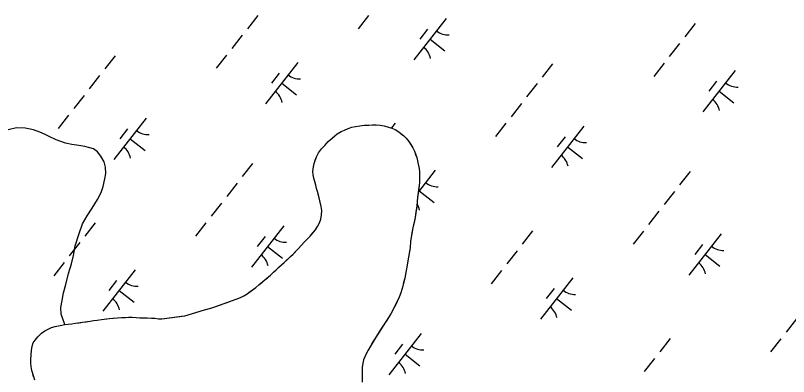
# Model space of a CAD drawing. Extents: x 3896831 to 3918110, y 171006 to 193349.
# Drawn here: x 3901021 to 3901757, y 177200 to 177544 of the extents above; entities that cross this region are included whole.
import ezdxf

# ---------------------------------------------------------------- set-up
doc = ezdxf.new("R2010")
doc.units = 0
doc.layers.add('V-TOPO-SHOR', color=7, linetype='Continuous')
doc.layers.add('V-WETL-SWMP', color=7, linetype='Continuous')

msp = doc.modelspace()

# ---------------------------------------------------------------- linework, layer by layer
at = {"layer": 'V-TOPO-SHOR'}
for points in [[(3901074.55, 177250.01), (3901077.99, 177250.41), (3901081.56, 177250.95), (3901084.62, 177251.48), (3901088.06, 177251.89), (3901091.88, 177252.42), (3901095.07, 177252.96), (3901098.76, 177253.36), (3901102.84, 177254.03), (3901107.43, 177254.57), (3901110.49, 177254.98), (3901113.55, 177255.25), (3901117.89, 177255.67), (3901121.71, 177255.95), (3901125.54, 177255.98), (3901128.6, 177256.12), (3901131.92, 177256.15), (3901135.87, 177255.79), (3901139.32, 177255.69), (3901142.64, 177255.58), (3901146.21, 177255.48), (3901150.42, 177255.26), (3901153.61, 177255.15), (3901156.93, 177254.66), (3901160.25, 177254.56), (3901178.99, 177257.24), (3901182.17, 177257.64), (3901185.36, 177258.56), (3901189.56, 177259.74), (3901192.49, 177260.78), (3901197.58, 177262.35), (3901201.02, 177263.13), (3901206.87, 177264.83), (3901211.58, 177266.4), (3901217.82, 177268.61), (3901221.51, 177269.91), (3901226.73, 177271.74), (3901231.05, 177273.55), (3901235.13, 177275.11), (3901238.43, 177276.54), (3901241.61, 177278.6), (3901244.53, 177280.79), (3901247.45, 177282.85), (3901249.86, 177284.65), (3901252.52, 177286.97), (3901255.44, 177289.28), (3901258.48, 177291.73), (3901260.77, 177293.79), (3901263.68, 177296.36), (3901266.6, 177299.06), (3901269.14, 177301.37), (3901271.8, 177303.82), (3901274.21, 177306), (3901276.62, 177308.19), (3901279.53, 177310.89), (3901282.83, 177313.97), (3901285.23, 177316.29), (3901287.77, 177318.98), (3901290.05, 177321.29), (3901293.09, 177324.63), (3901296.25, 177328.1), (3901299.04, 177330.92), (3901301.45, 177333.36), (3901304.23, 177336.7), (3901306.51, 177339.53), (3901308.65, 177342.73), (3901310.42, 177346.19), (3901311.54, 177349.64), (3901312.41, 177353.6), (3901312.5, 177357.94), (3901311.97, 177361.51), (3901311.05, 177365.46), (3901310.12, 177369.79), (3901309.34, 177372.72), (3901308.55, 177376.03), (3901307.64, 177378.96), (3901306.98, 177381.89), (3901306.06, 177385.45), (3901305.14, 177388.76), (3901304.48, 177391.95), (3901304.21, 177395.01), (3901304.69, 177399.35), (3901305.3, 177402.67), (3901306.3, 177405.74), (3901307.43, 177409.06), (3901309.57, 177412.78), (3901312.48, 177416.5), (3901315.39, 177419.84), (3901318.81, 177423.56), (3901322.36, 177426.9), (3901324.89, 177428.96), (3901327.31, 177430.76), (3901331.12, 177433.09), (3901334.17, 177434.51), (3901337.73, 177435.94), (3901341.17, 177437.11), (3901344.86, 177438.03)], [(3901344.86, 177438.03), (3901348.94, 177438.44), (3901353.4, 177439.11), (3901357.36, 177439.27), (3901360.8, 177439.55), (3901364.37, 177439.57), (3901368.2, 177439.21), (3901372.03, 177438.48), (3901376.25, 177437.36), (3901379.45, 177436.36), (3901382.39, 177434.98), (3901385.85, 177432.83), (3901388.29, 177430.93), (3901390.73, 177428.91), (3901392.91, 177426.63), (3901395.48, 177423.58), (3901397.29, 177420.79), (3901399.23, 177417.61), (3901400.78, 177414.31), (3901401.95, 177411.25), (3901403.12, 177408.2), (3901403.78, 177405.02), (3901404.44, 177402.08), (3901405.23, 177397.75), (3901405.64, 177394.57), (3901405.79, 177391.38), (3901405.81, 177388.06), (3901405.71, 177384.23), (3901405.11, 177379.25), (3901404.38, 177374.02), (3901403.89, 177370.44), (3901403.42, 177365.59), (3901403.06, 177362.14), (3901402.33, 177356.52), (3901401.6, 177351.29), (3901400.49, 177346.3), (3901399.37, 177341.45), (3901398.52, 177336.47), (3901397.65, 177331.99), (3901397.04, 177328.67), (3901396.83, 177322.42), (3901396.21, 177319.1), (3901395.23, 177313.48), (3901394.25, 177307.73), (3901393.39, 177302.37), (3901392.41, 177297.26), (3901391.67, 177293.42), (3901390.55, 177289.33), (3901389.68, 177285.75), (3901388.69, 177282.56), (3901387.81, 177279.36), (3901386.31, 177275.4), (3901384.43, 177271.05), (3901382.66, 177267.72), (3901380.4, 177263.36), (3901378.38, 177259.52), (3901376.24, 177255.93), (3901374.09, 177252.73), (3901372.07, 177249.53), (3901369.55, 177245.68), (3901367.91, 177243.12), (3901365.76, 177239.78), (3901363.62, 177236.45), (3901361.35, 177232.61), (3901359.08, 177228.64), (3901356.81, 177224.92), (3901354.92, 177221.47), (3901353.54, 177218.39), (3901352.41, 177215.58), (3901351.66, 177212.39), (3901351.06, 177208.17), (3901350.95, 177204.85), (3901351.1, 177201.67), (3901351.12, 177198.47)], [(3901067.92, 177249.2), (3901064.44, 177259.13), (3901064.15, 177265.56), (3901065.36, 177272.25), (3901066.7, 177279.58), (3901068.91, 177287.28), (3901071.49, 177297.89), (3901074.07, 177306.99), (3901076.04, 177314.95), (3901077.86, 177324.04), (3901081.44, 177335.92), (3901084.65, 177345.15), (3901089.01, 177352.87), (3901093.88, 177360.21), (3901099.12, 177368.2), (3901102.48, 177375.15), (3901104.33, 177380.59), (3901106.04, 177387.92), (3901106.76, 177393.09), (3901106.6, 177399.02), (3901105.43, 177404.18), (3901102.23, 177409.58), (3901098.93, 177413.72), (3901095.25, 177416.46), (3901091.59, 177417.7), (3901086.79, 177418.68), (3901081.23, 177419.77), (3901074.67, 177420.61), (3901068.48, 177422.08), (3901059.76, 177425.04), (3901052.93, 177428.28), (3901049.13, 177430.27), (3901044.07, 177432.63), (3901038.13, 177434.73), (3901030.05, 177436.31), (3901021.72, 177436.63), (3901013.92, 177434.56)], [(3901038.18, 177199.49), (3901037.27, 177202.49), (3901036.53, 177205.55), (3901035.87, 177209.35), (3901035.64, 177212.35), (3901035.54, 177215.75), (3901035.81, 177220.67), (3901036.07, 177224.63), (3901036.62, 177228.74), (3901037.67, 177231.89), (3901039.57, 177234.45), (3901042.23, 177237.53), (3901045.52, 177240.87), (3901048.82, 177243.19), (3901052.13, 177244.87), (3901055.31, 177246.3), (3901058.75, 177247.34), (3901061.8, 177248.13), (3901064.86, 177248.66), (3901067.92, 177249.2), (3901071.11, 177249.6), (3901074.55, 177250.01)]]:
    msp.add_lwpolyline(points, dxfattribs=at)
at = {"layer": 'V-WETL-SWMP'}
for p, q in [((3901251.61, 177543.66), (3901241.74, 177531.07)), ((3901357.07, 177543.53), (3901347.2, 177530.93)), ((3901431.21, 177540.79), (3901400.36, 177501.44)), ((3901668.25, 177535.96), (3901658.38, 177523.37)), ((3901413.41, 177530.6), (3901406.01, 177521.15)), ((3901236.81, 177524.77), (3901226.94, 177512.18)), ((3901415.79, 177521.12), (3901429.95, 177510.01)), ((3901653.45, 177517.07), (3901643.58, 177504.48)), ((3901115.76, 177505.29), (3901105.89, 177492.69)), ((3901222, 177505.88), (3901212.13, 177493.29)), ((3901289.82, 177498.84), (3901258.97, 177459.49)), ((3901532.41, 177497.59), (3901522.54, 177484.99)), ((3901638.64, 177498.18), (3901628.77, 177485.59)), ((3901272.02, 177488.65), (3901264.62, 177479.2)), ((3901706.46, 177491.14), (3901675.62, 177451.79)), ((3901100.96, 177486.4), (3901091.09, 177473.81)), ((3901274.4, 177479.17), (3901288.56, 177468.06)), ((3901517.6, 177478.7), (3901507.73, 177466.11)), ((3901688.67, 177480.95), (3901681.26, 177471.5)), ((3901086.15, 177467.51), (3901076.28, 177454.92)), ((3901691.04, 177471.47), (3901705.21, 177460.36)), ((3901502.8, 177459.81), (3901492.93, 177447.22)), ((3901071.35, 177448.62), (3901061.48, 177436.03)), ((3901145.48, 177445.88), (3901114.64, 177406.53)), ((3901337.73, 177435.94), (3901341.17, 177437.11)), ((3901341.17, 177437.11), (3901344.86, 177438.03)), ((3901344.86, 177438.03), (3901348.94, 177438.44)), ((3901348.94, 177438.44), (3901353.4, 177439.11)), ((3901353.4, 177439.11), (3901357.36, 177439.27)), ((3901357.36, 177439.27), (3901360.8, 177439.55)), ((3901360.8, 177439.55), (3901364.37, 177439.57)), ((3901364.37, 177439.57), (3901368.2, 177439.21)), ((3901368.2, 177439.21), (3901372.03, 177438.48)), ((3901372.03, 177438.48), (3901376.25, 177437.36)), ((3901376.25, 177437.36), (3901379.45, 177436.36)), ((3901382.53, 177441.05), (3901378.97, 177436.51)), ((3901487.99, 177440.92), (3901478.12, 177428.33)), ((3901562.13, 177438.18), (3901531.28, 177398.83)), ((3901127.69, 177435.69), (3901120.29, 177426.24)), ((3901324.89, 177428.96), (3901327.31, 177430.76)), ((3901327.31, 177430.76), (3901331.12, 177433.09)), ((3901331.12, 177433.09), (3901334.17, 177434.51)), ((3901334.17, 177434.51), (3901337.73, 177435.94)), ((3901379.45, 177436.36), (3901382.39, 177434.98)), ((3901382.39, 177434.98), (3901385.85, 177432.83)), ((3901385.85, 177432.83), (3901390.73, 177428.91)), ((3901130.06, 177426.21), (3901144.23, 177415.1)), ((3901315.39, 177419.84), (3901318.81, 177423.56)), ((3901318.81, 177423.56), (3901322.36, 177426.9)), ((3901322.36, 177426.9), (3901324.89, 177428.96)), ((3901390.73, 177428.91), (3901392.91, 177426.63)), ((3901392.91, 177426.63), (3901395.48, 177423.58)), ((3901395.48, 177423.58), (3901399.23, 177417.61)), ((3901544.33, 177427.99), (3901536.93, 177418.54)), ((3901309.57, 177412.78), (3901312.48, 177416.5)), ((3901312.48, 177416.5), (3901315.39, 177419.84)), ((3901399.23, 177417.61), (3901400.78, 177414.31)), ((3901546.7, 177418.51), (3901560.87, 177407.4)), ((3901305.3, 177402.67), (3901307.43, 177409.06)), ((3901307.43, 177409.06), (3901309.57, 177412.78)), ((3901400.78, 177414.31), (3901403.12, 177408.2)), ((3901403.12, 177408.2), (3901404.44, 177402.08)), ((3901246.68, 177402.68), (3901236.81, 177390.09)), ((3901304.69, 177399.35), (3901305.3, 177402.67)), ((3901404.44, 177402.08), (3901405.23, 177397.75)), ((3901304.21, 177395.01), (3901304.69, 177399.35)), ((3901304.48, 177391.95), (3901304.21, 177395.01)), ((3901420.74, 177396.23), (3901404.57, 177375.61)), ((3901405.23, 177397.75), (3901405.64, 177394.57)), ((3901405.64, 177394.57), (3901405.79, 177391.38)), ((3901663.33, 177394.98), (3901653.46, 177382.39)), ((3901305.14, 177388.76), (3901304.48, 177391.95)), ((3901306.98, 177381.89), (3901305.14, 177388.76)), ((3901405.79, 177391.38), (3901405.71, 177384.23)), ((3901231.88, 177383.79), (3901222.01, 177371.2)), ((3901307.64, 177378.96), (3901306.98, 177381.89)), ((3901308.55, 177376.03), (3901307.64, 177378.96)), ((3901405.71, 177384.23), (3901403.89, 177370.44)), ((3901310.12, 177369.79), (3901308.55, 177376.03)), ((3901405.31, 177376.56), (3901419.48, 177365.45)), ((3901648.52, 177376.09), (3901638.65, 177363.5)), ((3901217.07, 177364.9), (3901207.2, 177352.31)), ((3901311.97, 177361.51), (3901310.12, 177369.79)), ((3901403.89, 177370.44), (3901403.06, 177362.14)), ((3901312.5, 177357.94), (3901311.97, 177361.51)), ((3901312.41, 177353.6), (3901312.5, 177357.94)), ((3901403.06, 177362.14), (3901401.6, 177351.29)), ((3901633.72, 177357.2), (3901623.85, 177344.61)), ((3901310.42, 177346.19), (3901311.54, 177349.64)), ((3901311.54, 177349.64), (3901312.41, 177353.6)), ((3901401.6, 177351.29), (3901399.37, 177341.45)), ((3901096.81, 177346.14), (3901086.94, 177333.55)), ((3901202.27, 177346.01), (3901192.4, 177333.42)), ((3901276.4, 177343.28), (3901245.56, 177303.92)), ((3901306.51, 177339.52), (3901308.65, 177342.73)), ((3901308.65, 177342.73), (3901310.42, 177346.19)), ((3901399.37, 177341.45), (3901397.04, 177328.67)), ((3901301.45, 177333.37), (3901306.51, 177339.52)), ((3901513.45, 177338.44), (3901503.58, 177325.85)), ((3901618.91, 177338.31), (3901609.04, 177325.72)), ((3901693.05, 177335.58), (3901662.2, 177296.22)), ((3901082, 177327.25), (3901072.13, 177314.66)), ((3901258.61, 177333.08), (3901251.21, 177323.64)), ((3901290.05, 177321.29), (3901296.25, 177328.1)), ((3901296.25, 177328.1), (3901301.45, 177333.37)), ((3901397.04, 177328.67), (3901396.83, 177322.42)), ((3901260.98, 177323.6), (3901275.15, 177312.49)), ((3901285.23, 177316.29), (3901290.05, 177321.29)), ((3901396.83, 177322.42), (3901395.23, 177313.48)), ((3901498.64, 177319.55), (3901488.77, 177306.96)), ((3901675.25, 177325.38), (3901667.85, 177315.94)), ((3901263.68, 177296.36), (3901282.83, 177313.97)), ((3901282.83, 177313.97), (3901285.23, 177316.29)), ((3901395.23, 177313.48), (3901393.39, 177302.37)), ((3901677.62, 177315.9), (3901691.79, 177304.79)), ((3901067.2, 177308.36), (3901057.33, 177295.77)), ((3901135.01, 177301.33), (3901104.17, 177261.97)), ((3901393.39, 177302.37), (3901391.67, 177293.42)), ((3901483.84, 177300.66), (3901473.97, 177288.07)), ((3901117.22, 177291.13), (3901109.82, 177281.69)), ((3901252.52, 177286.97), (3901258.49, 177291.73)), ((3901258.49, 177291.73), (3901263.68, 177296.36)), ((3901391.67, 177293.42), (3901389.68, 177285.75)), ((3901551.65, 177293.63), (3901520.81, 177254.27)), ((3901241.61, 177278.6), (3901249.86, 177284.65)), ((3901249.86, 177284.65), (3901252.52, 177286.97)), ((3901389.68, 177285.75), (3901387.81, 177279.36)), ((3901533.86, 177283.43), (3901526.46, 177273.99)), ((3901119.59, 177281.65), (3901133.76, 177270.55)), ((3901231.05, 177273.55), (3901235.13, 177275.11)), ((3901235.13, 177275.11), (3901238.43, 177276.54)), ((3901238.43, 177276.54), (3901241.61, 177278.6)), ((3901386.31, 177275.4), (3901384.43, 177271.05)), ((3901387.81, 177279.36), (3901386.31, 177275.4)), ((3901211.58, 177266.4), (3901226.73, 177271.73)), ((3901226.73, 177271.73), (3901231.05, 177273.55)), ((3901384.43, 177271.05), (3901378.38, 177259.52)), ((3901536.23, 177273.95), (3901550.4, 177262.85)), ((3901189.56, 177259.74), (3901192.49, 177260.78)), ((3901192.49, 177260.78), (3901197.58, 177262.35)), ((3901197.58, 177262.35), (3901201.02, 177263.13)), ((3901201.02, 177263.13), (3901206.87, 177264.83)), ((3901206.87, 177264.83), (3901211.58, 177266.4)), ((3901091.88, 177252.42), (3901095.07, 177252.96)), ((3901095.07, 177252.96), (3901098.76, 177253.36)), ((3901098.76, 177253.36), (3901102.84, 177254.03)), ((3901102.84, 177254.03), (3901110.49, 177254.98)), ((3901110.49, 177254.98), (3901121.71, 177255.95)), ((3901121.71, 177255.95), (3901131.92, 177256.15)), ((3901131.92, 177256.15), (3901135.87, 177255.79)), ((3901135.87, 177255.79), (3901146.21, 177255.48)), ((3901146.21, 177255.48), (3901153.61, 177255.15)), ((3901153.61, 177255.15), (3901156.93, 177254.66)), ((3901156.93, 177254.66), (3901160.25, 177254.56)), ((3901160.25, 177254.56), (3901182.17, 177257.64)), ((3901182.17, 177257.64), (3901189.56, 177259.74)), ((3901376.24, 177255.93), (3901363.62, 177236.45)), ((3901378.38, 177259.52), (3901376.24, 177255.93)), ((3901764.63, 177254.59), (3901754.76, 177242)), ((3901052.13, 177244.87), (3901055.31, 177246.3)), ((3901055.31, 177246.3), (3901058.75, 177247.34)), ((3901058.75, 177247.34), (3901061.8, 177248.13)), ((3901061.8, 177248.13), (3901067.92, 177249.19)), ((3901067.92, 177249.19), (3901074.55, 177250.01)), ((3901074.55, 177250.01), (3901077.99, 177250.41)), ((3901077.99, 177250.41), (3901084.62, 177251.48)), ((3901084.62, 177251.48), (3901091.88, 177252.42)), ((3901042.23, 177237.53), (3901045.52, 177240.87)), ((3901045.52, 177240.87), (3901048.82, 177243.19)), ((3901048.82, 177243.19), (3901052.13, 177244.87)), ((3901407.32, 177240.67), (3901376.48, 177201.31)), ((3901036.62, 177228.74), (3901037.67, 177231.89)), ((3901037.67, 177231.89), (3901039.57, 177234.45)), ((3901039.57, 177234.45), (3901042.23, 177237.53)), ((3901363.62, 177236.45), (3901359.08, 177228.64)), ((3901644.37, 177235.83), (3901634.5, 177223.24)), ((3901749.83, 177235.7), (3901739.96, 177223.11)), ((3901035.54, 177215.75), (3901036.07, 177224.63)), ((3901036.07, 177224.63), (3901036.62, 177228.74)), ((3901356.81, 177224.92), (3901354.92, 177221.47)), ((3901359.08, 177228.64), (3901356.81, 177224.92)), ((3901389.53, 177230.47), (3901382.13, 177221.03)), ((3901353.54, 177218.39), (3901352.41, 177215.58)), ((3901354.92, 177221.47), (3901353.54, 177218.39)), ((3901391.9, 177220.99), (3901406.07, 177209.89)), ((3901629.56, 177216.94), (3901619.69, 177204.35)), ((3901035.64, 177212.35), (3901035.54, 177215.75)), ((3901035.87, 177209.34), (3901035.64, 177212.35)), ((3901036.53, 177205.55), (3901035.87, 177209.34)), ((3901351.66, 177212.39), (3901351.06, 177208.17)), ((3901352.41, 177215.58), (3901351.66, 177212.39)), ((3901037.27, 177202.49), (3901036.53, 177205.55)), ((3901039.22, 177196.28), (3901037.27, 177202.49)), ((3901351.06, 177208.17), (3901350.95, 177204.85)), ((3901350.95, 177204.85), (3901351.1, 177201.66)), ((3901351.1, 177201.66), (3901351.15, 177194.26))]:
    msp.add_line(p, q, dxfattribs=at)
for centre, start, end in [((3901433.01, 177542.71), 231.14028, 272.68394), ((3901398.93, 177499.23), 11.14028, 52.68394), ((3901291.62, 177500.76), 231.14028, 272.68394), ((3901708.26, 177493.06), 231.14028, 272.68394), ((3901257.54, 177457.28), 11.14028, 52.68394), ((3901674.19, 177449.58), 11.14028, 52.68394), ((3901147.29, 177447.8), 231.14028, 272.68394), ((3901563.93, 177440.1), 231.14028, 272.68394), ((3901113.21, 177404.32), 11.14028, 52.68394), ((3901529.85, 177396.62), 11.14028, 52.68394), ((3901422.54, 177398.15), 231.14028, 272.68394), ((3901388.46, 177354.67), 11.14028, 32.85124), ((3901278.21, 177345.19), 231.14028, 272.68394), ((3901694.85, 177337.49), 231.14028, 272.68394), ((3901244.13, 177301.71), 11.14028, 52.68394), ((3901660.77, 177294.01), 11.14028, 52.68394), ((3901136.82, 177303.24), 231.14028, 272.68394), ((3901553.46, 177295.54), 231.14028, 272.68394), ((3901102.74, 177259.76), 11.14028, 52.68394), ((3901519.38, 177252.06), 11.14028, 52.68394), ((3901409.12, 177242.58), 231.14028, 272.68394), ((3901375.05, 177199.1), 11.14028, 52.68394)]:
    msp.add_arc(centre, 17.62, start, end, dxfattribs=at)

doc.saveas('drawing.dxf')
